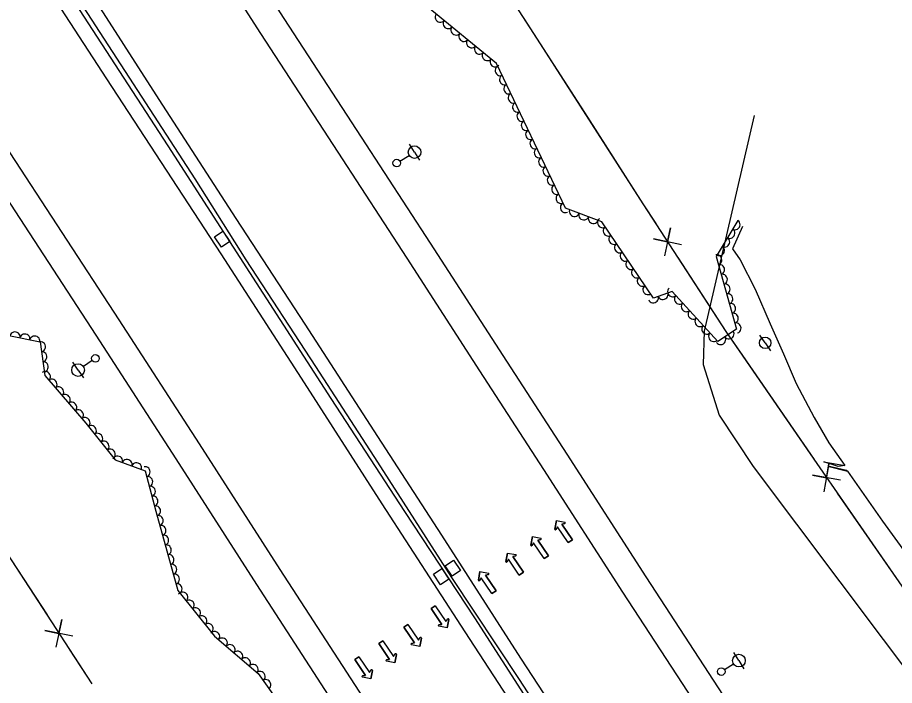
# Model space of a CAD drawing. Extents: x 1746719 to 1766531, y 631721 to 662391.
# Drawn here: x 1758675.1 to 1759021.9, y 643278.2 to 643542.4 of the extents above; entities that cross this region are included whole.
import ezdxf

# ---------------------------------------------------------------- set-up
doc = ezdxf.new("R2010")
doc.units = 0
for name, color, linetype in [('SURVEY - AERIAL SURVEY - Photo Control - Points - Elevations', 7, 'Continuous'), ('SURVEY - AERIAL SURVEY - Photo Control - Points - Locators', 7, 'Continuous'), ('SURVEY - AERIAL SURVEY - Photo Control - Points - Numbers', 7, 'Continuous'), ('SURVEY - AERIAL SURVEY - Photo Control with Text', 7, 'Continuous'), ('SURVEY - CENTERLINE - Existing Roads - Development', 7, 'Continuous'), ('SURVEY - CENTERLINE - Existing Roads Curve Text', 7, 'Continuous'), ('SURVEY - CENTERLINE - Existing Roads Text', 7, 'Continuous'), ('SURVEY - CENTERLINE - Preliminary Curve Text', 7, 'Continuous'), ('SURVEY - CONTROL - Points - Locators', 7, 'Continuous')]:
    doc.layers.add(name, color=color, linetype=linetype)

msp = doc.modelspace()

# ---------------------------------------------------------------- linework, layer by layer
at = {"layer": 'SURVEY - AERIAL SURVEY - Photo Control - Points - Elevations'}
for points in [[(1758528.06, 643931.93), (1758563.85, 643876.61), (1758601.12, 643819.25), (1758634.52, 643767.49), (1758665.16, 643720.35), (1758703.51, 643661.29), (1758738.55, 643607.32), (1758780.47, 643542.02), (1758810.94, 643495.12), (1758838.28, 643453.17), (1758866.99, 643408.66), (1758892.36, 643369.61), (1758923.55, 643321.11), (1758957.87, 643268.54), (1758994.04, 643213.01), (1759028.02, 643160.29), (1759080.26, 643078.92)], [(1758518.82, 643925.96), (1758554.62, 643870.63), (1758591.89, 643813.27), (1758625.29, 643761.51), (1758655.94, 643714.35), (1758694.29, 643655.3), (1758729.31, 643601.35), (1758771.23, 643536.05), (1758801.72, 643489.13), (1758829.05, 643447.19), (1758857.76, 643402.68), (1758883.12, 643363.64), (1758914.32, 643315.13), (1758948.66, 643262.53), (1758984.81, 643207.03), (1759018.77, 643154.33), (1759063.92, 643084.02)], [(1758478.52, 643899.88), (1758514.34, 643844.52), (1758551.6, 643787.18), (1758585, 643735.42), (1758615.69, 643688.2), (1758654.03, 643629.16), (1758688.99, 643575.32), (1758730.91, 643510.01), (1758761.49, 643462.94), (1758788.78, 643421.08), (1758817.46, 643376.6), (1758842.81, 643337.58), (1758874.04, 643289.02), (1758908.45, 643236.31), (1758944.53, 643180.93), (1758978.4, 643128.37), (1758991.56, 643107.86)], [(1758468.3, 643892.82), (1758518.79, 643814.29), (1758545.64, 643772.07), (1758573.58, 643729.23), (1758612.52, 643668.88), (1758655.85, 643601.7), (1758710.28, 643518.17), (1758755.48, 643448.9), (1758787.26, 643399.75), (1758819.19, 643350.04), (1758852.01, 643299.36), (1758884.04, 643250.16), (1758916.85, 643199.48), (1758947.08, 643151.96), (1758968.19, 643118.54), (1758971.32, 643114.19)], [(1758427.93, 643866.86), (1758478.35, 643788.43), (1758505.29, 643746.07), (1758533.31, 643703.11), (1758572.18, 643642.86), (1758615.58, 643575.58), (1758670.07, 643491.95), (1758715.22, 643422.76), (1758746.91, 643373.75), (1758778.85, 643324.02), (1758811.75, 643273.22), (1758843.78, 643224.02), (1758876.46, 643173.56), (1758900.11, 643136.38)], [(1758418.68, 643860.91), (1758469.08, 643782.51), (1758496.04, 643740.12), (1758524.08, 643697.13), (1758562.94, 643636.89), (1758606.35, 643569.6), (1758660.86, 643485.94), (1758706, 643416.76), (1758737.66, 643367.79), (1758769.61, 643318.06), (1758802.52, 643267.23), (1758834.56, 643218.03), (1758867.2, 643167.62), (1758883.89, 643141.38)], [(1758961.82, 643459.72), (1758957.83, 643450.92), (1758960.83, 643446.48), (1758966.86, 643434.96), (1758972.78, 643421.2), (1758977.99, 643409.35), (1758983.02, 643397.67), (1758990.12, 643384.12), (1758996, 643374.14), (1759002.25, 643365.14)], [(1759003.38, 643362.93), (1759017.18, 643343.14), (1759040.47, 643310.99), (1759056.6, 643288.85), (1759089.49, 643243.87), (1759115.55, 643208.09), (1759140.69, 643173.1), (1759149.6, 643161.07), (1759158.34, 643149.83), (1759181.79, 643121.28), (1759189.37, 643117.57), (1759195.33, 643115.89)]]:
    msp.add_lwpolyline(points, dxfattribs=at)
at = {"layer": 'SURVEY - AERIAL SURVEY - Photo Control - Points - Locators'}
for p, q in [((1758887.56, 643340.04), (1758888.2, 643343.36)), ((1758888.2, 643343.36), (1758887.56, 643340.04)), ((1758888.2, 643343.36), (1758891.52, 643342.72)), ((1758888.2, 643343.36), (1758891.52, 643342.72)), ((1758891.52, 643342.24), (1758890.32, 643341.99)), ((1758890.32, 643341.99), (1758891.52, 643342.24)), ((1758890.32, 643341.99), (1758894.54, 643335.76)), ((1758894.54, 643335.76), (1758890.32, 643341.99)), ((1758888.69, 643340.89), (1758888.01, 643339.86)), ((1758888.69, 643340.89), (1758888.01, 643339.86)), ((1758892.91, 643334.66), (1758888.69, 643340.89)), ((1758892.91, 643334.66), (1758888.69, 643340.89)), ((1758878.06, 643333.72), (1758878.69, 643337.03)), ((1758878.69, 643337.03), (1758878.06, 643333.72)), ((1758878.69, 643337.03), (1758882.01, 643336.4)), ((1758878.69, 643337.03), (1758882.01, 643336.4)), ((1758882.01, 643335.91), (1758880.81, 643335.67)), ((1758880.81, 643335.67), (1758882.01, 643335.91)), ((1758880.81, 643335.67), (1758885.03, 643329.44)), ((1758885.03, 643329.44), (1758880.81, 643335.67)), ((1758894.54, 643335.76), (1758892.91, 643334.66)), ((1758892.91, 643334.66), (1758894.54, 643335.76)), ((1758879.18, 643334.56), (1758878.5, 643333.54)), ((1758879.18, 643334.56), (1758878.5, 643333.54)), ((1758883.4, 643328.33), (1758879.18, 643334.56)), ((1758883.4, 643328.33), (1758879.18, 643334.56)), ((1758868.19, 643327.24), (1758868.82, 643330.56)), ((1758868.82, 643330.56), (1758868.19, 643327.24)), ((1758869.31, 643328.09), (1758868.64, 643327.06)), ((1758869.31, 643328.09), (1758868.64, 643327.06)), ((1758868.82, 643330.56), (1758872.14, 643329.92)), ((1758868.82, 643330.56), (1758872.14, 643329.92)), ((1758873.53, 643321.86), (1758869.31, 643328.09)), ((1758873.53, 643321.86), (1758869.31, 643328.09)), ((1758872.15, 643329.44), (1758870.94, 643329.19)), ((1758870.94, 643329.19), (1758872.15, 643329.44)), ((1758870.94, 643329.19), (1758875.16, 643322.97)), ((1758875.16, 643322.97), (1758870.94, 643329.19)), ((1758885.03, 643329.44), (1758883.4, 643328.33)), ((1758883.4, 643328.33), (1758885.03, 643329.44)), ((1758857.35, 643319.88), (1758857.98, 643323.19)), ((1758857.98, 643323.19), (1758857.35, 643319.88)), ((1758857.98, 643323.19), (1758861.3, 643322.55)), ((1758857.98, 643323.19), (1758861.3, 643322.55)), ((1758861.3, 643322.07), (1758860.1, 643321.82)), ((1758860.1, 643321.82), (1758861.3, 643322.07)), ((1758860.1, 643321.82), (1758864.32, 643315.6)), ((1758864.32, 643315.6), (1758860.1, 643321.82)), ((1758875.16, 643322.97), (1758873.53, 643321.86)), ((1758873.53, 643321.86), (1758875.16, 643322.97)), ((1758858.47, 643320.72), (1758857.79, 643319.69)), ((1758858.47, 643320.72), (1758857.79, 643319.69)), ((1758862.69, 643314.49), (1758858.47, 643320.72)), ((1758862.69, 643314.49), (1758858.47, 643320.72)), ((1758864.32, 643315.6), (1758862.69, 643314.49)), ((1758862.69, 643314.49), (1758864.32, 643315.6)), ((1758838.68, 643308.57), (1758840.31, 643309.67)), ((1758840.31, 643309.67), (1758838.68, 643308.57)), ((1758842.9, 643302.34), (1758838.68, 643308.57)), ((1758838.68, 643308.57), (1758842.9, 643302.34)), ((1758840.31, 643309.67), (1758844.53, 643303.45)), ((1758840.31, 643309.67), (1758844.53, 643303.45)), ((1758844.53, 643303.45), (1758845.21, 643304.47)), ((1758844.53, 643303.45), (1758845.21, 643304.47)), ((1758845.65, 643304.29), (1758845.02, 643300.97)), ((1758845.02, 643300.97), (1758845.65, 643304.29)), ((1758827.84, 643301.2), (1758829.47, 643302.3)), ((1758829.47, 643302.3), (1758827.84, 643301.2)), ((1758832.06, 643294.97), (1758827.84, 643301.2)), ((1758827.84, 643301.2), (1758832.06, 643294.97)), ((1758829.47, 643302.3), (1758833.69, 643296.08)), ((1758829.47, 643302.3), (1758833.69, 643296.08)), ((1758841.7, 643302.09), (1758842.9, 643302.34)), ((1758842.9, 643302.34), (1758841.7, 643302.09)), ((1758845.02, 643300.97), (1758841.7, 643301.61)), ((1758845.02, 643300.97), (1758841.7, 643301.61)), ((1758833.69, 643296.08), (1758834.36, 643297.1)), ((1758833.69, 643296.08), (1758834.36, 643297.1)), ((1758834.81, 643296.92), (1758834.17, 643293.6)), ((1758834.17, 643293.6), (1758834.81, 643296.92)), ((1758817.97, 643294.72), (1758819.6, 643295.83)), ((1758819.6, 643295.83), (1758817.97, 643294.72)), ((1758822.19, 643288.5), (1758817.97, 643294.72)), ((1758817.97, 643294.72), (1758822.19, 643288.5)), ((1758819.6, 643295.83), (1758823.82, 643289.6)), ((1758819.6, 643295.83), (1758823.82, 643289.6)), ((1758830.85, 643294.72), (1758832.06, 643294.97)), ((1758832.06, 643294.97), (1758830.85, 643294.72)), ((1758834.17, 643293.6), (1758830.86, 643294.24)), ((1758834.17, 643293.6), (1758830.86, 643294.24)), ((1758823.82, 643289.6), (1758824.49, 643290.63)), ((1758823.82, 643289.6), (1758824.49, 643290.63)), ((1758824.94, 643290.45), (1758824.3, 643287.13)), ((1758824.3, 643287.13), (1758824.94, 643290.45)), ((1758808.46, 643288.4), (1758810.09, 643289.51)), ((1758810.09, 643289.51), (1758808.46, 643288.4)), ((1758812.68, 643282.17), (1758808.46, 643288.4)), ((1758808.46, 643288.4), (1758812.68, 643282.17)), ((1758810.09, 643289.51), (1758814.31, 643283.28)), ((1758810.09, 643289.51), (1758814.31, 643283.28)), ((1758820.98, 643288.25), (1758822.19, 643288.5)), ((1758822.19, 643288.5), (1758820.98, 643288.25)), ((1758824.3, 643287.13), (1758820.99, 643287.77)), ((1758824.3, 643287.13), (1758820.99, 643287.77)), ((1758814.31, 643283.28), (1758814.99, 643284.31)), ((1758814.31, 643283.28), (1758814.99, 643284.31)), ((1758815.43, 643284.12), (1758814.8, 643280.81)), ((1758814.8, 643280.81), (1758815.43, 643284.12)), ((1758811.48, 643281.93), (1758812.68, 643282.17)), ((1758812.68, 643282.17), (1758811.48, 643281.93)), ((1758814.8, 643280.81), (1758811.48, 643281.44)), ((1758814.8, 643280.81), (1758811.48, 643281.44))]:
    msp.add_line(p, q, dxfattribs=at)
for centre, start, end in [((1758891.47, 643342.48), 281.6746, 79.1229), ((1758891.47, 643342.48), 281.6746, 79.1229), ((1758887.81, 643339.99), 169.1229, 326.616), ((1758887.81, 643339.99), 169.1229, 326.616), ((1758881.96, 643336.15), 281.6746, 79.1229), ((1758881.96, 643336.15), 281.6746, 79.1229), ((1758878.3, 643333.67), 169.1229, 326.616), ((1758878.3, 643333.67), 169.1229, 326.616), ((1758872.1, 643329.68), 281.6746, 79.1229), ((1758872.1, 643329.68), 281.6746, 79.1229), ((1758868.43, 643327.2), 169.1229, 326.616), ((1758868.43, 643327.2), 169.1229, 326.616), ((1758861.25, 643322.31), 281.6746, 79.1229), ((1758861.25, 643322.31), 281.6746, 79.1229), ((1758857.59, 643319.83), 169.1229, 326.616), ((1758857.59, 643319.83), 169.1229, 326.616), ((1758845.41, 643304.34), 349.1229, 146.616), ((1758845.41, 643304.34), 349.1229, 146.616), ((1758841.74, 643301.85), 101.6746, 259.1229), ((1758841.74, 643301.85), 101.6746, 259.1229), ((1758834.57, 643296.97), 349.1229, 146.616), ((1758834.57, 643296.97), 349.1229, 146.616), ((1758830.9, 643294.48), 101.6746, 259.1229), ((1758830.9, 643294.48), 101.6746, 259.1229), ((1758824.7, 643290.49), 349.1229, 146.616), ((1758824.7, 643290.49), 349.1229, 146.616), ((1758821.03, 643288.01), 101.6746, 259.1229), ((1758821.03, 643288.01), 101.6746, 259.1229), ((1758815.19, 643284.17), 349.1229, 146.616), ((1758815.19, 643284.17), 349.1229, 146.616), ((1758811.53, 643281.69), 101.6746, 259.1229), ((1758811.53, 643281.69), 101.6746, 259.1229)]:
    msp.add_arc(centre, 0.246, start, end, dxfattribs=at)
at = {"layer": 'SURVEY - AERIAL SURVEY - Photo Control - Points - Numbers'}
for points in [[(1758474.42, 643896.69), (1758499.1, 643858.3), (1758522.7, 643822.19), (1758544.63, 643788), (1758567.84, 643751.26), (1758589.99, 643717.73), (1758617.15, 643676.37), (1758645.44, 643632.14), (1758667.24, 643598.9), (1758699.36, 643549.24), (1758720.79, 643516.12), (1758745.17, 643478.53), (1758765.34, 643446.49), (1758792.97, 643404.34), (1758817.4, 643366.56), (1758846.78, 643320.84), (1758873.44, 643280.56), (1758895.52, 643246.69), (1758919.66, 643209.23), (1758944.42, 643171.53), (1758969.21, 643133.78), (1758984.79, 643110.37)], [(1758472.93, 643895.91), (1758511.15, 643837.03), (1758541.32, 643789.92), (1758579.58, 643730.89), (1758612.54, 643680.31), (1758640.13, 643637.02), (1758671.38, 643589.3), (1758696.06, 643550.94), (1758734.52, 643491.6), (1758769.46, 643437.46), (1758798.96, 643391.67), (1758828.14, 643347.01), (1758855.82, 643304.89), (1758888.58, 643253.95), (1758919.89, 643205.82), (1758952.75, 643155.4), (1758965.25, 643135.33), (1758978.51, 643110.86)]]:
    msp.add_lwpolyline(points, dxfattribs=at)
at = {"layer": 'SURVEY - AERIAL SURVEY - Photo Control with Text'}
for points in [[(1758959.97, 643462.11), (1758951.38, 643447.81), (1758959.45, 643419.15), (1758952.11, 643414.18), (1758933.99, 643434), (1758926.58, 643431.43), (1758906.17, 643461.53), (1758891.79, 643466.94), (1758864.51, 643524.27), (1758837.5, 643546.32), (1758825.89, 643589.75), (1758819.03, 643609.4), (1758796.99, 643643.53), (1758779.62, 643664.53), (1758772.4, 643696.88), (1758777.31, 643716.94), (1758762.63, 643740.88), (1758747.67, 643754.38), (1758742.9, 643774.57), (1758724.61, 643795.62), (1758718.18, 643806.42), (1758696.74, 643811.06), (1758687.58, 643822.92), (1758684.67, 643847.93)], [(1758671.7, 643416.63), (1758684.01, 643414.05), (1758685.89, 643400.76), (1758702.08, 643381.93), (1758713.73, 643367.38), (1758725.54, 643363.12), (1758729.82, 643347.06), (1758738.47, 643315.68), (1758752.96, 643297.71), (1758770.32, 643282.86), (1758782.47, 643265.6), (1758781.4, 643243.83), (1758789.56, 643230.27), (1758785.52, 643207.08), (1758779.03, 643198.22), (1758798.86, 643186.09), (1758811.8, 643172.05), (1758824.26, 643166.29), (1758827.44, 643160.72), (1758820.6, 643156.01), (1758792.82, 643166.16), (1758760.9, 643179.9), (1758720.92, 643194.12), (1758685.88, 643205.66)]]:
    msp.add_lwpolyline(points, dxfattribs=at)
for centre, major_axis in [((1758842.22, 643542.47), (-1.55, 1.27)), ((1758845.32, 643539.94), (-1.55, 1.27)), ((1758848.42, 643537.41), (-1.55, 1.27)), ((1758851.51, 643534.88), (-1.55, 1.27)), ((1758854.61, 643532.35), (-1.55, 1.27)), ((1758857.71, 643529.82), (-1.55, 1.27)), ((1758860.81, 643527.29), (-1.55, 1.27)), ((1758863.91, 643524.76), (-1.55, 1.27)), ((1758865.89, 643521.35), (-0.86, 1.81)), ((1758867.61, 643517.74), (-0.86, 1.81)), ((1758869.33, 643514.13), (-0.86, 1.81)), ((1758871.05, 643510.52), (-0.86, 1.81)), ((1758872.77, 643506.91), (-0.86, 1.81)), ((1758874.49, 643503.29), (-0.86, 1.81)), ((1758876.21, 643499.68), (-0.86, 1.81)), ((1758877.93, 643496.07), (-0.86, 1.81)), ((1758879.64, 643492.46), (-0.86, 1.81)), ((1758881.36, 643488.85), (-0.86, 1.81)), ((1758883.08, 643485.24), (-0.86, 1.81)), ((1758884.8, 643481.62), (-0.86, 1.81)), ((1758886.52, 643478.01), (-0.86, 1.81)), ((1758888.24, 643474.4), (-0.86, 1.81)), ((1758889.96, 643470.79), (-0.86, 1.81)), ((1758891.68, 643467.18), (-0.86, 1.81)), ((1758895.29, 643465.62), (-1.87, 0.7)), ((1758899.03, 643464.21), (-1.87, 0.7)), ((1758902.78, 643462.8), (-1.87, 0.7)), ((1758906.38, 643461.22), (-1.12, 1.66)), ((1758908.63, 643457.91), (-1.12, 1.66)), ((1758958.94, 643460.4), (-1.03, -1.71)), ((1758910.87, 643454.6), (-1.12, 1.66)), ((1758956.88, 643456.97), (-1.03, -1.71)), ((1758913.12, 643451.29), (-1.12, 1.66)), ((1758954.82, 643453.54), (-1.03, -1.71)), ((1758915.36, 643447.98), (-1.12, 1.66)), ((1758952.76, 643450.11), (-1.03, -1.71)), ((1758917.61, 643444.67), (-1.12, 1.66)), ((1758951.74, 643446.54), (0.54, -1.93)), ((1758919.85, 643441.36), (-1.12, 1.66)), ((1758952.82, 643442.69), (0.54, -1.93)), ((1758922.1, 643438.04), (-1.12, 1.66)), ((1758953.91, 643438.84), (0.54, -1.93)), ((1758924.34, 643434.73), (-1.12, 1.66)), ((1758934.1, 643433.87), (-1.35, 1.48)), ((1758954.99, 643434.99), (0.54, -1.93)), ((1758926.59, 643431.44), (-1.89, -0.66)), ((1758930.37, 643432.75), (-1.89, -0.66)), ((1758936.8, 643430.92), (-1.35, 1.48)), ((1758956.07, 643431.14), (0.54, -1.93)), ((1758939.5, 643427.97), (-1.35, 1.48)), ((1758957.16, 643427.29), (0.54, -1.93)), ((1758942.2, 643425.02), (-1.35, 1.48)), ((1758958.24, 643423.44), (0.54, -1.93)), ((1758944.9, 643422.07), (-1.35, 1.48)), ((1758959.32, 643419.59), (0.54, -1.93)), ((1758674.12, 643416.13), (1.96, -0.41)), ((1758947.6, 643419.11), (-1.35, 1.48)), ((1758956.51, 643417.16), (-1.66, -1.12)), ((1758678.03, 643415.31), (1.96, -0.41)), ((1758681.94, 643414.49), (1.96, -0.41)), ((1758950.3, 643416.16), (-1.35, 1.48)), ((1758953.2, 643414.91), (-1.66, -1.12)), ((1758684.27, 643412.18), (0.28, -1.98)), ((1758684.83, 643408.22), (0.28, -1.98)), ((1758685.39, 643404.26), (0.28, -1.98)), ((1758686.19, 643400.4), (1.3, -1.52)), ((1758688.8, 643397.37), (1.3, -1.52)), ((1758691.41, 643394.34), (1.3, -1.52)), ((1758694.01, 643391.31), (1.3, -1.52)), ((1758696.62, 643388.27), (1.3, -1.52)), ((1758699.23, 643385.24), (1.3, -1.52)), ((1758701.84, 643382.21), (1.3, -1.52)), ((1758704.35, 643379.09), (1.25, -1.56)), ((1758706.85, 643375.97), (1.25, -1.56)), ((1758709.35, 643372.85), (1.25, -1.56)), ((1758711.85, 643369.73), (1.25, -1.56)), ((1758714.66, 643367.04), (1.88, -0.68)), ((1758718.43, 643365.69), (1.88, -0.68)), ((1758722.19, 643364.33), (1.88, -0.68)), ((1758725.65, 643362.7), (0.51, -1.93)), ((1758726.68, 643358.83), (0.51, -1.93)), ((1758727.71, 643354.97), (0.51, -1.93)), ((1758728.74, 643351.1), (0.51, -1.93)), ((1758729.77, 643347.24), (0.51, -1.93)), ((1758730.83, 643343.38), (0.53, -1.93)), ((1758731.89, 643339.52), (0.53, -1.93)), ((1758732.96, 643335.67), (0.53, -1.93)), ((1758734.02, 643331.81), (0.53, -1.93)), ((1758735.08, 643327.96), (0.53, -1.93)), ((1758736.15, 643324.1), (0.53, -1.93)), ((1758737.21, 643320.24), (0.53, -1.93)), ((1758738.27, 643316.39), (0.53, -1.93)), ((1758740.52, 643313.14), (1.26, -1.56)), ((1758743.03, 643310.02), (1.26, -1.56)), ((1758745.54, 643306.91), (1.26, -1.56)), ((1758748.05, 643303.8), (1.26, -1.56)), ((1758750.56, 643300.68), (1.26, -1.56)), ((1758753.1, 643297.59), (1.52, -1.3)), ((1758756.13, 643294.99), (1.52, -1.3)), ((1758759.17, 643292.39), (1.52, -1.3)), ((1758762.21, 643289.79), (1.52, -1.3)), ((1758765.25, 643287.19), (1.52, -1.3)), ((1758768.29, 643284.59), (1.52, -1.3)), ((1758771.09, 643281.77), (1.15, -1.64)), ((1758773.39, 643278.5), (1.15, -1.64))]:
    msp.add_ellipse(centre, major_axis=major_axis, ratio=0.940188, start_param=0, end_param=3.141593, dxfattribs=at)
at = {"layer": 'SURVEY - CENTERLINE - Existing Roads - Development'}
for p, q in [((1758832.09, 643489.15), (1758830.11, 643492.34)), ((1758826.35, 643485.6), (1758829.96, 643487.84)), ((1758832.09, 643489.15), (1758834.06, 643485.96)), ((1758970.78, 643413.7), (1758968.68, 643416.8)), ((1758970.78, 643413.7), (1758972.89, 643410.6)), ((1758699.06, 643402.92), (1758696.96, 643406.03)), ((1758704.65, 643406.71), (1758701.13, 643404.33)), ((1758699.06, 643402.92), (1758701.17, 643399.82)), ((1758960.41, 643287.99), (1758958.43, 643291.17)), ((1758954.67, 643284.43), (1758958.28, 643286.67)), ((1758960.41, 643287.99), (1758962.39, 643284.8))]:
    msp.add_line(p, q, dxfattribs=at)
for centre, radius in [((1758832.09, 643489.15), 2.5), ((1758825.07, 643484.81), 1.5), ((1758970.78, 643413.7), 2.25), ((1758705.89, 643407.55), 1.5), ((1758699.06, 643402.92), 2.5), ((1758960.41, 643287.99), 2.5), ((1758953.4, 643283.64), 1.5)]:
    msp.add_circle(centre, radius, dxfattribs=at)
at = {"layer": 'SURVEY - CENTERLINE - Existing Roads Curve Text'}
for points in [[(1758597.61, 643977.01), (1758617.39, 643945.88), (1758662.34, 643875.34), (1758704.61, 643809.95), (1758741.93, 643752.08), (1758778.03, 643696.12), (1758822.35, 643623.21), (1758848.54, 643583.5), (1758881.82, 643532.03), (1758922.45, 643468.73), (1758955.21, 643418.24), (1758991.22, 643365.93), (1759032.86, 643305.85), (1759060.34, 643262.49), (1759087.59, 643224.61), (1759129.75, 643170.02), (1759169.86, 643116.48), (1759166.15, 643104.96), (1759158.27, 643084.9), (1759146.54, 643057.47)], [(1758351.04, 643818.32), (1758385.57, 643764.03), (1758411.6, 643725.11), (1758447.68, 643669.95), (1758477.76, 643624.19), (1758506.67, 643578.6), (1758534.41, 643536.82), (1758573.88, 643476.45), (1758608.56, 643423.99), (1758641.16, 643375.4), (1758672.61, 643327.81), (1758704.48, 643278.87)], [(1758875.35, 643542.04), (1758881.82, 643532.03), (1758900.45, 643503.02)], [(1758900.45, 643503.02), (1758922.45, 643468.73), (1758927.49, 643460.96)], [(1758937.62, 643452.52), (1758926.61, 643454.79), (1758932.14, 643453.61), (1758933.32, 643459.14), (1758930.91, 643448.16)], [(1758936.26, 643447.46), (1758955.21, 643418.24), (1758961.77, 643408.71)], [(1758961.77, 643408.71), (1758990.12, 643367.52)], [(1759000.5, 643359.38), (1758989.42, 643361.32), (1758994.99, 643360.31), (1758996, 643365.88), (1758993.93, 643354.83)], [(1758999.29, 643354.29), (1759025.72, 643316.15)], [(1758659.35, 643347.87), (1758672.61, 643327.81), (1758686.77, 643306.06)], [(1758696.92, 643297.63), (1758685.9, 643299.89), (1758691.44, 643298.72), (1758692.61, 643304.25), (1758690.21, 643293.27)], [(1758695.56, 643292.57), (1758704.48, 643278.87)]]:
    msp.add_lwpolyline(points, dxfattribs=at)
at = {"layer": 'SURVEY - CENTERLINE - Existing Roads Text'}
for points in [[(1759002.25, 643365.14), (1758999.68, 643364.75), (1758994.01, 643366.63), (1759002.25, 643365.14)], [(1758995.49, 643364.89), (1759003.38, 643362.93), (1759002.91, 643363.15), (1758995.49, 643364.89)]]:
    msp.add_lwpolyline(points, dxfattribs=at)
at = {"layer": 'SURVEY - CENTERLINE - Preliminary Curve Text'}
for p, q in [((1758756.04, 643454.73), (1758756.04, 643454.73)), ((1758847.24, 643324.55), (1758847.24, 643324.55)), ((1758842.61, 643321.19), (1758842.61, 643321.19))]:
    msp.add_line(p, q, dxfattribs=at)
for points in [[(1758752.98, 643455.68), (1758756.29, 643457.92), (1758759.1, 643453.78), (1758755.79, 643451.54), (1758752.98, 643455.68)], [(1758839.55, 643322.13), (1758842.86, 643324.38), (1758845.67, 643320.24), (1758842.36, 643317.99), (1758839.55, 643322.13)], [(1758844.18, 643325.5), (1758847.49, 643327.74), (1758850.3, 643323.6), (1758846.99, 643321.36), (1758844.18, 643325.5)]]:
    msp.add_lwpolyline(points, dxfattribs=at)
at = {"layer": 'SURVEY - CONTROL - Points - Locators'}
msp.add_lwpolyline([(1758966.41, 643503.68), (1758946.59, 643418.38), (1758946.2, 643405.18), (1758952.62, 643385.1), (1758966.08, 643364.83), (1759137.83, 643136.17)], dxfattribs=at)

doc.saveas('drawing.dxf')
